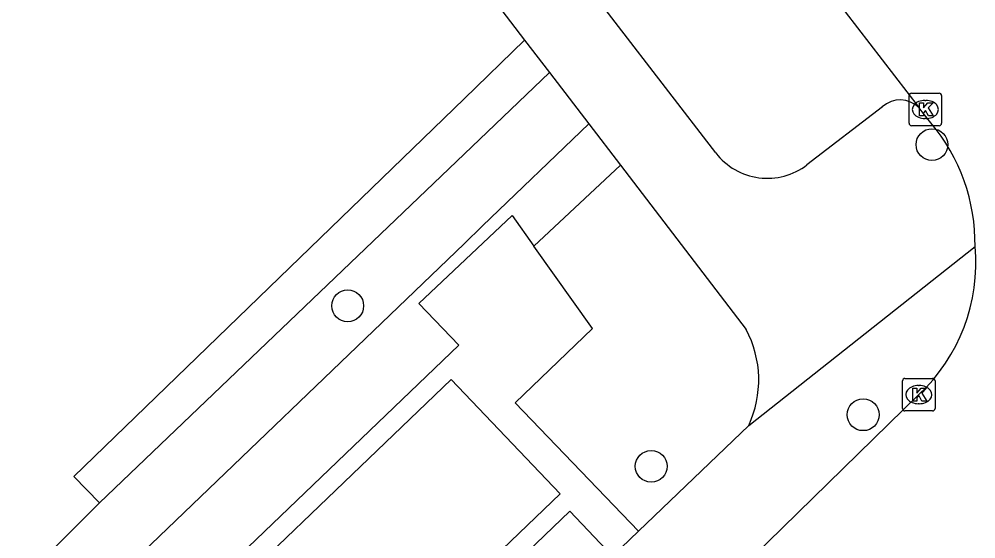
# Model space of a CAD drawing. Extents: x 159353 to 160616, y 385893 to 387321.
# Drawn here: x 159986.31 to 160015.75, y 386503.75 to 386519.74 of the extents above; entities that cross this region are included whole.
import ezdxf

# ---------------------------------------------------------------- set-up
doc = ezdxf.new("R2010")
doc.units = 0
for name, color, linetype in [('IMGEO_Boom', 7, 'Continuous'), ('IMGEO_Groenvoorziening', 7, 'Continuous'), ('IMGEO_Hek', 7, 'Continuous'), ('IMGEO_Kolk', 7, 'Continuous'), ('IMGEO_Pand', 7, 'Continuous'), ('IMGEO_Rijbaan_lokaal_open', 7, 'Continuous'), ('IMGEO_Voetpad_open', 7, 'Continuous')]:
    doc.layers.add(name, color=color, linetype=linetype)

msp = doc.modelspace()

# ---------------------------------------------------------------- linework, layer by layer
at = {"layer": 'IMGEO_Boom'}
for centre in [(160014.399, 386515.881), (159996.421, 386510.919), (160012.283, 386507.567), (160005.76, 386505.981)]:
    msp.add_circle(centre, 0.489, dxfattribs=at)
at = {"layer": 'IMGEO_Groenvoorziening'}
for points in [[(160003.839, 386516.519), (160000.571, 386513.38), (160000, 386512.832), (159989.104, 386502.365), (159986.517, 386499.88)], [(160002.153, 386512.758), (160004.812, 386515.249)], [(159986.517, 386499.88), (159985.187, 386501.28), (159988.788, 386504.862)]]:
    msp.add_lwpolyline(points, dxfattribs=at)
at = {"layer": 'IMGEO_Hek'}
msp.add_lwpolyline([(159988.788, 386504.862), (159987.995, 386505.67)], dxfattribs=at)
at = {"layer": 'IMGEO_Kolk'}
for p, q in [((160013.696, 386516.536), (160013.696, 386517.388)), ((160013.771, 386517.462), (160014.623, 386517.462)), ((160014.184, 386517.242), (160014.209, 386517.242)), ((160014.697, 386517.388), (160014.697, 386516.536)), ((160014.207, 386516.682), (160014.182, 386516.682)), ((160014.623, 386516.462), (160013.771, 386516.462)), ((160013.569, 386508.687), (160014.421, 386508.687)), ((160013.494, 386507.761), (160013.494, 386508.613)), ((160013.982, 386508.467), (160014.007, 386508.467)), ((160014.495, 386508.613), (160014.495, 386507.761)), ((160014.005, 386507.907), (160013.98, 386507.907)), ((160014.421, 386507.687), (160013.569, 386507.687))]:
    msp.add_line(p, q, dxfattribs=at)
for points in [[(160013.696, 386516.536), (160013.696, 386517.388)], [(160013.771, 386517.462), (160014.623, 386517.462)], [(160014.697, 386517.388), (160014.697, 386516.536)], [(160014.017, 386517.162), (160014.14, 386517.162), (160014.14, 386517.011), (160014.27, 386517.162), (160014.434, 386517.162), (160014.288, 386517.011), (160014.441, 386516.762), (160014.289, 386516.762), (160014.204, 386516.926), (160014.14, 386516.859), (160014.14, 386516.762), (160014.017, 386516.762), (160014.017, 386517.162)], [(160014.623, 386516.462), (160013.771, 386516.462)], [(160013.569, 386508.687), (160014.421, 386508.687)], [(160013.494, 386507.761), (160013.494, 386508.613)], [(160013.815, 386508.387), (160013.938, 386508.387), (160013.938, 386508.236), (160014.068, 386508.387), (160014.232, 386508.387), (160014.086, 386508.236), (160014.239, 386507.987), (160014.087, 386507.987), (160014.002, 386508.151), (160013.938, 386508.084), (160013.938, 386507.987), (160013.815, 386507.987), (160013.815, 386508.387)], [(160014.495, 386508.613), (160014.495, 386507.761)], [(160014.421, 386507.687), (160013.569, 386507.687)]]:
    msp.add_lwpolyline(points, dxfattribs=at)
for centre, start, end in [((160013.773, 386517.386), 91.552, 178.448), ((160013.773, 386517.386), 91.552, 178.448), ((160014.621, 386517.386), 1.552, 88.448), ((160014.621, 386517.386), 1.552, 88.448), ((160013.773, 386516.538), 181.552, 268.448), ((160013.773, 386516.538), 181.552, 268.448), ((160014.621, 386516.538), 271.552, 358.448), ((160014.621, 386516.538), 271.552, 358.448), ((160013.571, 386508.611), 91.552, 178.448), ((160013.571, 386508.611), 91.552, 178.448), ((160014.419, 386508.611), 1.552, 88.448), ((160014.419, 386508.611), 1.552, 88.448), ((160013.571, 386507.763), 181.552, 268.448), ((160013.571, 386507.763), 181.552, 268.448), ((160014.419, 386507.763), 271.552, 358.448), ((160014.419, 386507.763), 271.552, 358.448)]:
    msp.add_arc(centre, 0.0765, start, end, dxfattribs=at)
for centre, major_axis, ratio, start_param, end_param in [((160014.183, 386516.962), (-0.387, 0.002), 0.722429, 4.712389, 7.853982), ((160014.208, 386516.962), (-0.39, 0.002), 0.717154, 1.570796, 4.712389), ((160013.981, 386508.187), (-0.387, 0.002), 0.722429, 4.712389, 7.853982), ((160014.006, 386508.187), (-0.39, 0.002), 0.717154, 1.570796, 4.712389)]:
    msp.add_ellipse(centre, major_axis=major_axis, ratio=ratio, start_param=start_param, end_param=end_param, dxfattribs=at)
at = {"layer": 'IMGEO_Pand'}
msp.add_lwpolyline([(159999.605, 386508.655), (160002.958, 386505.139), (159993.584, 386496.14), (159990.218, 386499.646), (159999.605, 386508.655)], dxfattribs=at)
at = {"layer": 'IMGEO_Rijbaan_lokaal_open'}
for points in [[(159992.552, 386545.164), (160002.244, 386532.286), (160014.006, 386517.011)], [(160014.362, 386516.549), (160014.128, 386516.853), (160014.006, 386517.011)], [(160002.761, 386497.252), (160004.411, 386498.82), (160005.619, 386500), (160013.996, 386508.186)]]:
    msp.add_lwpolyline(points, dxfattribs=at)
for centre, radius, start, end in [((160009.958, 386512.822), 5.769, 359.2078, 40.2428), ((160010.226, 386512.225), 5.525, 313.0266, 5.366)]:
    msp.add_arc(centre, radius, start, end, dxfattribs=at)
at = {"layer": 'IMGEO_Voetpad_open'}
for points in [[(159984.546, 386541.708), (160000, 386521.532), (160001.864, 386519.098)], [(160007.749, 386515.624), (160000, 386525.691), (159989.018, 386539.952)], [(159988.788, 386504.862), (159987.995, 386505.67), (160000, 386517.293), (160001.864, 386519.098)], [(160001.864, 386519.098), (160002.627, 386518.102)], [(159988.788, 386504.862), (160000, 386515.589), (160002.627, 386518.102)], [(160002.627, 386518.102), (160003.839, 386516.519)], [(160012.873, 386517.044), (160010.554, 386515.259)], [(160003.839, 386516.519), (160004.812, 386515.249)], [(160004.812, 386515.249), (160008.684, 386510.194)], [(159995.464, 386494.47), (159994.148, 386495.85), (159993.567, 386495.292), (159989.37, 386499.663), (159999.84, 386509.712), (159998.613, 386510.991), (160001.486, 386513.697), (160002.153, 386512.758)], [(160005.367, 386503.982), (160001.57, 386507.937), (160003.951, 386510.223), (160002.153, 386512.758)], [(160008.76, 386507.241), (160015.727, 386512.742)], [(160008.76, 386507.241), (160005.367, 386503.982)], [(160004.565, 386503.212), (160003.261, 386504.598), (159999.358, 386500.852), (160000.708, 386499.507)], [(160005.367, 386503.982), (160004.565, 386503.212)]]:
    msp.add_lwpolyline(points, dxfattribs=at)
for centre, radius, start, end in [((160013.422, 386516.435), 0.82, 44.63, 132.0333), ((160009.334, 386516.842), 1.999, 217.5481, 307.624), ((160005.754, 386508.641), 3.316, 335.0243, 27.9242)]:
    msp.add_arc(centre, radius, start, end, dxfattribs=at)

doc.saveas('drawing.dxf')
